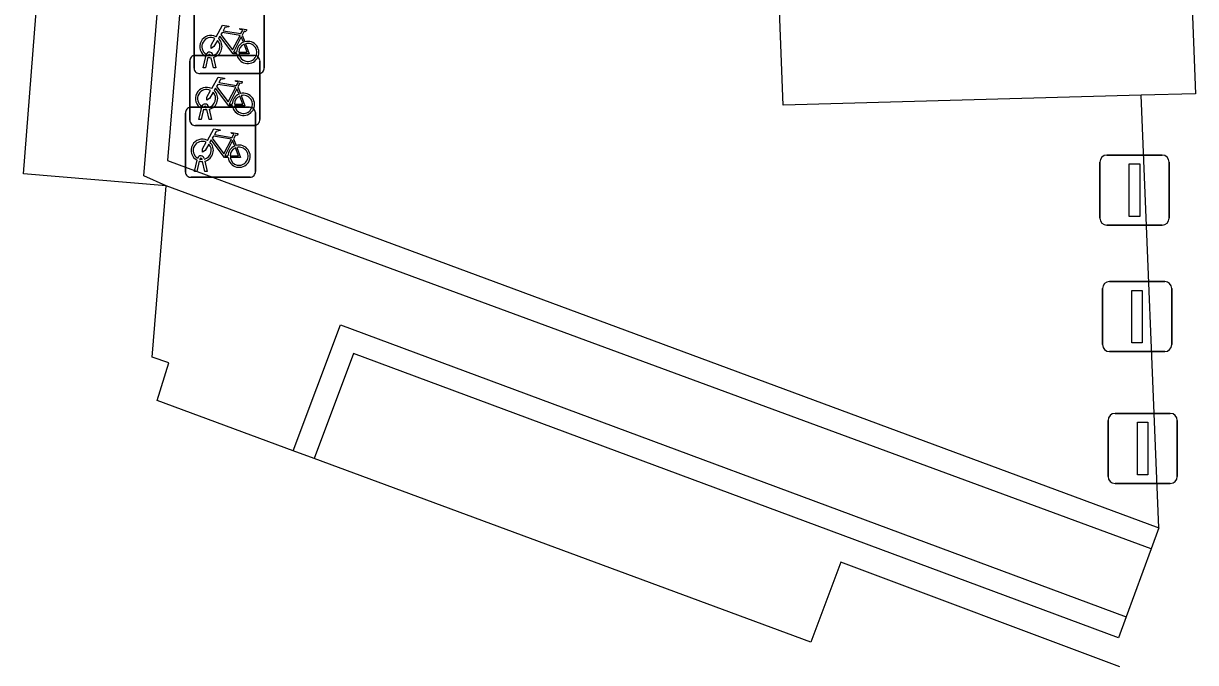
# Model space of a CAD drawing. Extents: x 160664 to 161506, y 382245 to 383288.
# Drawn here: x 161164.68 to 161181.44, y 382882.22 to 382891.35 of the extents above; entities that cross this region are included whole.
import ezdxf

# ---------------------------------------------------------------- set-up
doc = ezdxf.new("R2010")
doc.units = 0
for name, color, linetype in [('IMGEO_Afsluitpaal', 7, 'Continuous'), ('IMGEO_Fietsenrek', 7, 'Continuous'), ('IMGEO_Muur', 7, 'Continuous'), ('IMGEO_Pand', 7, 'Continuous'), ('IMGEO_Rijbaan_lokaal_open', 7, 'Continuous'), ('IMGEO_Voetpad_open', 7, 'Continuous')]:
    doc.layers.add(name, color=color, linetype=linetype)

msp = doc.modelspace()

# ---------------------------------------------------------------- linework, layer by layer
at = {"layer": 'IMGEO_Afsluitpaal'}
for p, q in [((161180.074, 382888.571), (161180.074, 382889.371)), ((161180.074, 382889.371), (161180.074, 382888.571)), ((161180.174, 382889.471), (161180.964, 382889.471)), ((161180.964, 382889.471), (161180.174, 382889.471)), ((161181.064, 382889.371), (161181.064, 382888.571)), ((161181.064, 382888.571), (161181.064, 382889.371)), ((161180.964, 382888.471), (161180.174, 382888.471)), ((161180.174, 382888.471), (161180.964, 382888.471)), ((161180.11, 382886.764), (161180.11, 382887.564)), ((161180.11, 382887.564), (161180.11, 382886.764)), ((161180.21, 382887.664), (161181, 382887.664)), ((161181, 382887.664), (161180.21, 382887.664)), ((161181.1, 382887.564), (161181.1, 382886.764)), ((161181.1, 382886.764), (161181.1, 382887.564)), ((161181, 382886.664), (161180.21, 382886.664)), ((161180.21, 382886.664), (161181, 382886.664)), ((161180.19, 382884.881), (161180.19, 382885.681)), ((161180.19, 382885.681), (161180.19, 382884.881)), ((161180.29, 382885.781), (161181.08, 382885.781)), ((161181.08, 382885.781), (161180.29, 382885.781)), ((161181.18, 382885.681), (161181.18, 382884.881)), ((161181.18, 382884.881), (161181.18, 382885.681)), ((161181.08, 382884.781), (161180.29, 382884.781)), ((161180.29, 382884.781), (161181.08, 382884.781))]:
    msp.add_line(p, q, dxfattribs=at)
for points in [[(161180.494, 382889.346), (161180.644, 382889.346), (161180.644, 382888.596), (161180.494, 382888.596), (161180.494, 382889.346)], [(161180.53, 382887.539), (161180.68, 382887.539), (161180.68, 382886.789), (161180.53, 382886.789), (161180.53, 382887.539)], [(161180.61, 382885.656), (161180.76, 382885.656), (161180.76, 382884.906), (161180.61, 382884.906), (161180.61, 382885.656)]]:
    msp.add_lwpolyline(points, dxfattribs=at)
for centre, start, end in [((161180.174, 382889.371), 90, 180), ((161180.174, 382889.371), 90, 180), ((161180.964, 382889.371), 0, 90), ((161180.964, 382889.371), 360, 90), ((161180.174, 382888.571), 180, 270), ((161180.174, 382888.571), 180, 270), ((161180.964, 382888.571), 270, 0), ((161180.964, 382888.571), 270, 0), ((161180.21, 382887.564), 90, 180), ((161180.21, 382887.564), 90, 180), ((161181, 382887.564), 0, 90), ((161181, 382887.564), 360, 90), ((161180.21, 382886.764), 180, 270), ((161180.21, 382886.764), 180, 270), ((161181, 382886.764), 270, 0), ((161181, 382886.764), 270, 0), ((161180.29, 382885.681), 90, 180), ((161180.29, 382885.681), 90, 180), ((161181.08, 382885.681), 0, 90), ((161181.08, 382885.681), 360, 90), ((161180.29, 382884.881), 180, 270), ((161180.29, 382884.881), 180, 270), ((161181.08, 382884.881), 270, 0), ((161181.08, 382884.881), 270, 0)]:
    msp.add_arc(centre, 0.1, start, end, dxfattribs=at)
at = {"layer": 'IMGEO_Fietsenrek'}
for p, q in [((161167.125, 382890.711), (161167.125, 382891.552)), ((161167.125, 382891.552), (161167.125, 382890.711)), ((161168.125, 382891.561), (161168.125, 382890.72)), ((161168.125, 382890.72), (161168.125, 382891.561)), ((161167.812, 382891.185), (161167.848, 382891.09)), ((161167.138, 382890.895), (161167.979, 382890.895)), ((161167.979, 382890.895), (161167.138, 382890.895)), ((161167.252, 382890.72), (161167.291, 382890.88)), ((161167.321, 382890.868), (161167.286, 382890.72)), ((161167.363, 382890.892), (161167.362, 382890.896)), ((161167.404, 382890.72), (161167.37, 382890.862)), ((161167.394, 382890.903), (161167.395, 382890.896)), ((161167.402, 382890.866), (161167.437, 382890.72)), ((161167.063, 382889.97), (161167.063, 382890.811)), ((161167.063, 382890.811), (161167.063, 382889.97)), ((161167.286, 382890.72), (161167.252, 382890.72)), ((161167.437, 382890.72), (161167.404, 382890.72)), ((161168.063, 382890.82), (161168.063, 382889.979)), ((161168.063, 382889.979), (161168.063, 382890.82)), ((161168.05, 382890.636), (161167.209, 382890.636)), ((161167.209, 382890.636), (161168.05, 382890.636)), ((161167.75, 382890.444), (161167.786, 382890.349)), ((161167.001, 382889.229), (161167.001, 382890.07)), ((161167.001, 382890.07), (161167.001, 382889.229)), ((161167.076, 382890.154), (161167.917, 382890.154)), ((161167.917, 382890.154), (161167.076, 382890.154)), ((161167.19, 382889.979), (161167.229, 382890.139)), ((161167.259, 382890.127), (161167.224, 382889.979)), ((161167.301, 382890.151), (161167.3, 382890.155)), ((161167.342, 382889.979), (161167.308, 382890.121)), ((161167.332, 382890.162), (161167.333, 382890.155)), ((161167.34, 382890.125), (161167.375, 382889.979)), ((161168.001, 382890.079), (161168.001, 382889.238)), ((161168.001, 382889.238), (161168.001, 382890.079)), ((161167.988, 382889.895), (161167.147, 382889.895)), ((161167.147, 382889.895), (161167.988, 382889.895)), ((161167.224, 382889.979), (161167.19, 382889.979)), ((161167.375, 382889.979), (161167.342, 382889.979)), ((161167.688, 382889.703), (161167.724, 382889.608)), ((161167.128, 382889.238), (161167.167, 382889.398)), ((161167.197, 382889.386), (161167.162, 382889.238)), ((161167.239, 382889.41), (161167.238, 382889.414)), ((161167.28, 382889.238), (161167.246, 382889.38)), ((161167.27, 382889.421), (161167.271, 382889.414)), ((161167.278, 382889.384), (161167.313, 382889.238)), ((161167.162, 382889.238), (161167.128, 382889.238)), ((161167.313, 382889.238), (161167.28, 382889.238)), ((161167.926, 382889.154), (161167.085, 382889.154)), ((161167.085, 382889.154), (161167.926, 382889.154))]:
    msp.add_line(p, q, dxfattribs=at)
for points in [[(161167.438, 382891.162), (161167.533, 382891.326), (161167.619, 382891.312), (161167.621, 382891.303), (161167.565, 382891.292), (161167.538, 382891.247), (161167.794, 382891.206)], [(161167.781, 382891.181), (161167.524, 382891.222), (161167.507, 382891.193), (161167.674, 382890.973), (161167.781, 382891.181)], [(161167.794, 382891.206), (161167.819, 382891.255), (161167.813, 382891.259), (161167.79, 382891.263), (161167.778, 382891.27), (161167.777, 382891.273), (161167.779, 382891.278), (161167.874, 382891.263), (161167.876, 382891.253), (161167.866, 382891.24), (161167.854, 382891.234), (161167.84, 382891.24), (161167.812, 382891.185)], [(161167.459, 382891.11), (161167.407, 382891.02), (161167.367, 382890.995), (161167.368, 382891.042), (161167.423, 382891.136)], [(161167.734, 382890.918), (161167.684, 382890.918), (161167.493, 382891.169), (161167.474, 382891.137)], [(161167.829, 382891.083), (161167.799, 382891.16), (161167.69, 382890.942), (161167.733, 382890.942)], [(161167.763, 382890.942), (161167.883, 382890.941), (161167.839, 382891.055)], [(161167.859, 382891.062), (161167.914, 382890.917), (161167.764, 382890.917)], [(161167.376, 382890.421), (161167.471, 382890.585), (161167.557, 382890.571), (161167.559, 382890.562), (161167.503, 382890.551), (161167.476, 382890.506), (161167.732, 382890.465)], [(161167.732, 382890.465), (161167.757, 382890.514), (161167.751, 382890.518), (161167.728, 382890.522), (161167.716, 382890.529), (161167.715, 382890.532), (161167.717, 382890.537), (161167.812, 382890.522), (161167.814, 382890.512), (161167.804, 382890.499), (161167.792, 382890.493), (161167.778, 382890.499), (161167.75, 382890.444)], [(161167.397, 382890.369), (161167.345, 382890.279), (161167.305, 382890.254), (161167.306, 382890.301), (161167.361, 382890.395)], [(161167.672, 382890.177), (161167.622, 382890.177), (161167.431, 382890.428), (161167.412, 382890.396)], [(161167.719, 382890.44), (161167.462, 382890.481), (161167.445, 382890.452), (161167.612, 382890.232), (161167.719, 382890.44)], [(161167.767, 382890.342), (161167.737, 382890.419), (161167.628, 382890.201), (161167.671, 382890.201)], [(161167.701, 382890.201), (161167.821, 382890.2), (161167.777, 382890.314)], [(161167.797, 382890.321), (161167.852, 382890.176), (161167.702, 382890.176)], [(161167.314, 382889.68), (161167.409, 382889.844), (161167.495, 382889.83), (161167.497, 382889.821), (161167.441, 382889.81), (161167.414, 382889.765), (161167.67, 382889.724)], [(161167.61, 382889.436), (161167.56, 382889.436), (161167.369, 382889.687), (161167.35, 382889.655)], [(161167.657, 382889.699), (161167.4, 382889.74), (161167.383, 382889.711), (161167.55, 382889.491), (161167.657, 382889.699)], [(161167.67, 382889.724), (161167.695, 382889.773), (161167.689, 382889.777), (161167.666, 382889.781), (161167.654, 382889.788), (161167.653, 382889.791), (161167.655, 382889.796), (161167.75, 382889.781), (161167.752, 382889.771), (161167.742, 382889.758), (161167.73, 382889.752), (161167.716, 382889.758), (161167.688, 382889.703)], [(161167.335, 382889.628), (161167.283, 382889.538), (161167.243, 382889.513), (161167.244, 382889.56), (161167.299, 382889.654)], [(161167.705, 382889.601), (161167.675, 382889.678), (161167.566, 382889.46), (161167.609, 382889.46)], [(161167.639, 382889.46), (161167.759, 382889.459), (161167.715, 382889.573)], [(161167.735, 382889.58), (161167.79, 382889.435), (161167.64, 382889.435)]]:
    msp.add_lwpolyline(points, dxfattribs=at)
for centre, radius, start, end in [((161167.365, 382891.021), 0.159, 62.6766, 242.1369), ((161167.365, 382891.021), 0.129, 63.3192, 238.903), ((161167.365, 382891.021), 0.129, 283.6043, 43.4302), ((161167.365, 382891.021), 0.159, 283.5766, 46.6042), ((161167.892, 382890.937), 0.159, 113.3408, 178.3217), ((161167.892, 382890.937), 0.159, 187.0065, 105.7708), ((161167.892, 382890.937), 0.129, 113.923, 177.9556), ((161167.892, 382890.937), 0.129, 188.6715, 104.5883), ((161167.141, 382890.817), 0.0779, 92.4484, 184.2845), ((161167.141, 382890.817), 0.0779, 92.4484, 184.2845), ((161167.345, 382890.892), 0.0499, 12.8025, 158.6934), ((161167.365, 382891.021), 0.159, 253.9967, 271.7867), ((161167.345, 382890.892), 0.0174, 12.8025, 163.4502), ((161167.365, 382891.021), 0.129, 253.415, 269.0204), ((161167.985, 382890.817), 0.0779, 2.4484, 94.2845), ((161167.985, 382890.817), 0.0779, 2.4484, 94.2845), ((161167.203, 382890.714), 0.0779, 182.4484, 274.2845), ((161167.203, 382890.714), 0.0779, 182.4484, 274.2845), ((161168.047, 382890.714), 0.0779, 272.4484, 4.2845), ((161168.047, 382890.714), 0.0779, 272.4484, 4.2845), ((161167.303, 382890.28), 0.159, 62.6766, 242.1369), ((161167.303, 382890.28), 0.129, 63.3192, 238.903), ((161167.303, 382890.28), 0.129, 283.6043, 43.4302), ((161167.303, 382890.28), 0.159, 283.5766, 46.6042), ((161167.83, 382890.196), 0.159, 187.0065, 105.7708), ((161167.283, 382890.151), 0.0499, 12.8025, 158.6934), ((161167.83, 382890.196), 0.159, 113.3408, 178.3217), ((161167.83, 382890.196), 0.129, 113.923, 177.9556), ((161167.83, 382890.196), 0.129, 188.6715, 104.5883), ((161167.079, 382890.076), 0.0779, 92.4484, 184.2845), ((161167.079, 382890.076), 0.0779, 92.4484, 184.2845), ((161167.303, 382890.28), 0.159, 253.9967, 271.7867), ((161167.283, 382890.151), 0.0174, 12.8025, 163.4502), ((161167.303, 382890.28), 0.129, 253.415, 269.0204), ((161167.923, 382890.076), 0.0779, 2.4484, 94.2845), ((161167.923, 382890.076), 0.0779, 2.4484, 94.2845), ((161167.141, 382889.973), 0.0779, 182.4484, 274.2845), ((161167.141, 382889.973), 0.0779, 182.4484, 274.2845), ((161167.985, 382889.973), 0.0779, 272.4484, 4.2845), ((161167.985, 382889.973), 0.0779, 272.4484, 4.2845), ((161167.241, 382889.539), 0.159, 62.6766, 242.1369), ((161167.241, 382889.539), 0.129, 63.3192, 238.903), ((161167.241, 382889.539), 0.129, 283.6043, 43.4302), ((161167.241, 382889.539), 0.159, 283.5766, 46.6042), ((161167.768, 382889.455), 0.159, 113.3408, 178.3217), ((161167.768, 382889.455), 0.159, 187.0065, 105.7708), ((161167.768, 382889.455), 0.129, 113.923, 177.9556), ((161167.768, 382889.455), 0.129, 188.6715, 104.5883), ((161167.221, 382889.41), 0.0499, 12.8025, 158.6934), ((161167.241, 382889.539), 0.159, 253.9967, 271.7867), ((161167.221, 382889.41), 0.0174, 12.8025, 163.4502), ((161167.241, 382889.539), 0.129, 253.415, 269.0204), ((161167.079, 382889.232), 0.0779, 182.4484, 274.2845), ((161167.079, 382889.232), 0.0779, 182.4484, 274.2845), ((161167.923, 382889.232), 0.0779, 272.4484, 4.2845), ((161167.923, 382889.232), 0.0779, 272.4484, 4.2845)]:
    msp.add_arc(centre, radius, start, end, dxfattribs=at)
at = {"layer": 'IMGEO_Muur'}
for points in [[(161166.726, 382889.033), (161166.405, 382889.176), (161168.612, 382915.876), (161169.505, 382915.825), (161170.605, 382929.186), (161170.764, 382930.783), (161169.311, 382930.933), (161169.897, 382937.811), (161168.502, 382937.978)], [(161169.816, 382933.09), (161169.657, 382931.219), (161171.114, 382931.069), (161170.924, 382929.16), (161169.798, 382915.487), (161168.905, 382915.539), (161166.744, 382889.392), (161180.917, 382884.147)], [(161180.806, 382883.847), (161166.726, 382889.033)], [(161168.54, 382885.247), (161169.218, 382887.047), (161180.449, 382882.877)], [(161180.449, 382882.877), (161180.338, 382882.576), (161169.405, 382886.636), (161168.841, 382885.136)], [(161180.917, 382884.147), (161180.806, 382883.847)]]:
    msp.add_lwpolyline(points, dxfattribs=at)
at = {"layer": 'IMGEO_Pand'}
for points in [[(161166.726, 382889.033), (161164.685, 382889.202), (161168.502, 382937.978)], [(161168.54, 382885.247), (161166.598, 382885.964), (161166.763, 382886.506), (161166.525, 382886.583), (161166.726, 382889.033)], [(161168.841, 382885.136), (161168.54, 382885.247)], [(161180.359, 382882.162), (161176.37, 382883.657), (161175.942, 382882.515), (161168.841, 382885.136)]]:
    msp.add_lwpolyline(points, dxfattribs=at)
at = {"layer": 'IMGEO_Rijbaan_lokaal_open'}
for points in [[(161181.383, 382891.829), (161181.441, 382890.346), (161180.664, 382890.325)], [(161180.917, 382884.147), (161180.664, 382890.325)], [(161180.806, 382883.847), (161180.449, 382882.877)]]:
    msp.add_lwpolyline(points, dxfattribs=at)
at = {"layer": 'IMGEO_Voetpad_open'}
msp.add_lwpolyline([(161180.664, 382890.325), (161175.546, 382890.186), (161174.848, 382908.173), (161174.112, 382927.054), (161180.029, 382927.248)], dxfattribs=at)

doc.saveas('drawing.dxf')
